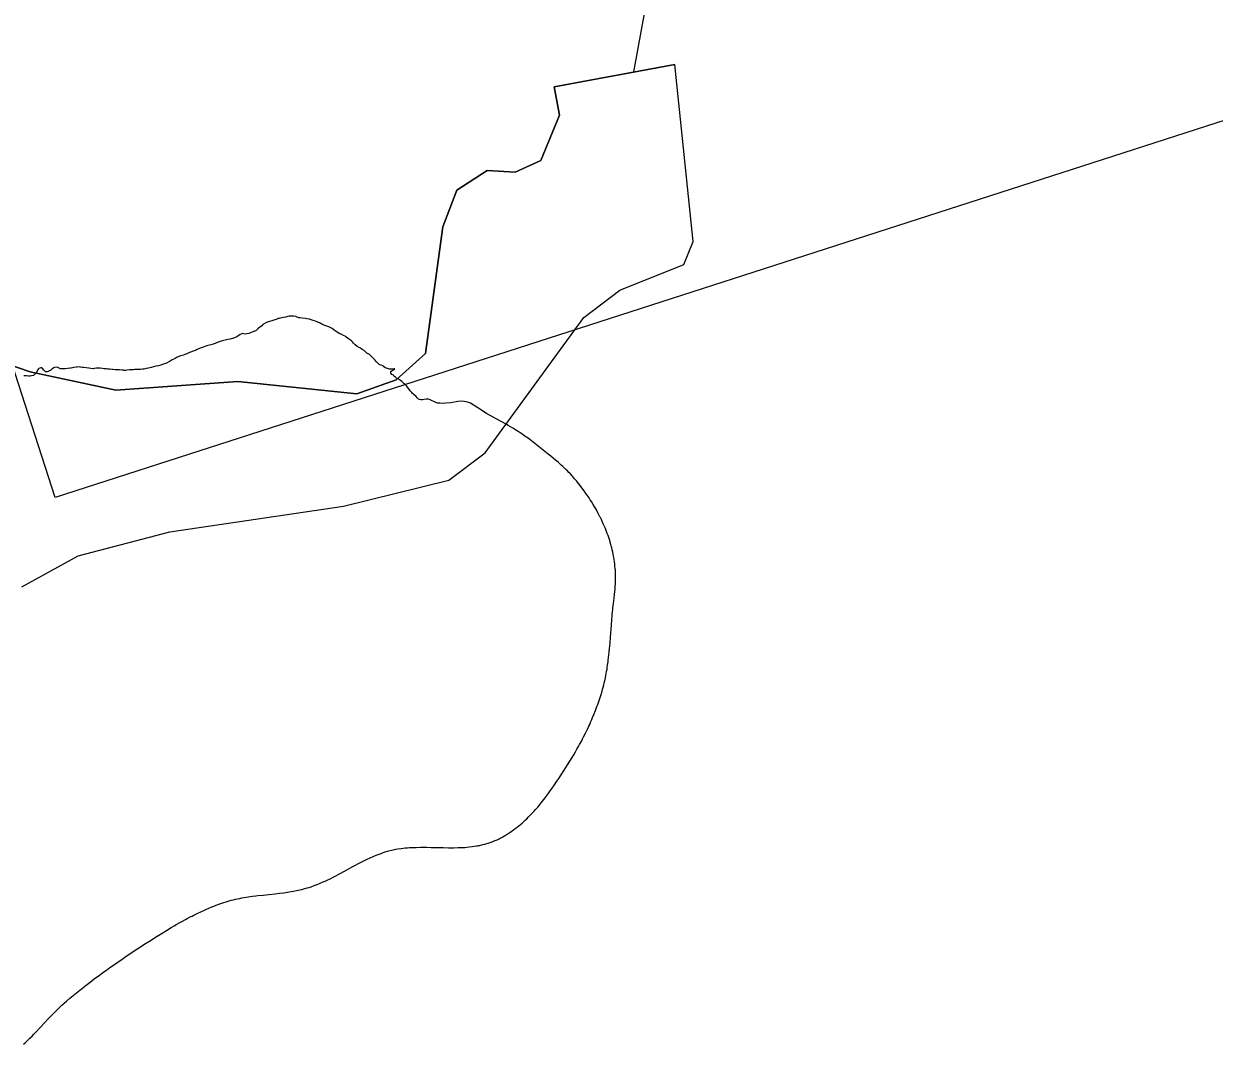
# Model space of a CAD drawing. Extents: x 646142 to 649934, y 5874075 to 5876351.
# Drawn here: x 649516.17 to 649544.13, y 5875586.01 to 5875609.97 of the extents above; entities that cross this region are included whole.
import ezdxf

# ---------------------------------------------------------------- set-up
doc = ezdxf.new("R2010")
doc.units = 0
doc.layers.add('Niveau 63', color=7, linetype='Continuous')

msp = doc.modelspace()

# ---------------------------------------------------------------- linework, layer by layer
at = {"layer": 'Niveau 63'}
msp.add_line((649528.629, 5875608.493), (649531.461, 5875609.02), dxfattribs=at)
msp.add_line((649528.629, 5875608.493), (649531.461, 5875609.02), dxfattribs=at)
msp.add_line((649528.629, 5875608.493), (649531.461, 5875609.02), dxfattribs=at)
msp.add_line((649528.629, 5875608.493), (649531.461, 5875609.02), dxfattribs=at)
for points in [[(649516.905, 5875598.846), (649506.465, 5875631.203), (649557.856, 5875647.785), (649568.297, 5875615.427), (649516.905, 5875598.846)], [(649530.496, 5875608.847), (649531.693, 5875615.393), (649532.583, 5875616.687), (649538.784, 5875621.671), (649540.949, 5875622.964), (649542.897, 5875623.452), (649552.689, 5875634.306), (649554.343, 5875634.991)], [(649516.122, 5875596.746), (649517.444, 5875597.481), (649519.603, 5875598.043), (649523.679, 5875598.644), (649526.154, 5875599.256), (649527.005, 5875599.896), (649529.319, 5875603.074), (649530.17, 5875603.714), (649531.675, 5875604.316), (649531.893, 5875604.856), (649531.461, 5875609.02), (649528.629, 5875608.493), (649528.754, 5875607.824), (649528.314, 5875606.763), (649527.709, 5875606.486), (649527.055, 5875606.524), (649526.338, 5875606.067), (649526.008, 5875605.206), (649525.606, 5875602.227), (649524.913, 5875601.612), (649523.993, 5875601.285), (649521.194, 5875601.573), (649518.331, 5875601.366), (649516.319, 5875601.798), (649515.1, 5875602.214)], [(649516.122, 5875596.746), (649517.444, 5875597.481), (649519.603, 5875598.043), (649523.679, 5875598.644), (649526.154, 5875599.256), (649527.005, 5875599.896), (649529.319, 5875603.074), (649530.17, 5875603.714), (649531.675, 5875604.316), (649531.893, 5875604.856), (649531.461, 5875609.02), (649528.629, 5875608.493), (649528.754, 5875607.824), (649528.314, 5875606.763), (649527.709, 5875606.486), (649527.055, 5875606.524), (649526.338, 5875606.067), (649526.008, 5875605.206), (649525.606, 5875602.227), (649524.913, 5875601.612), (649523.993, 5875601.285), (649521.194, 5875601.573), (649518.331, 5875601.366), (649516.319, 5875601.798), (649515.1, 5875602.214)], [(649511.718, 5875605.306), (649513.626, 5875603.217), (649515.1, 5875602.214), (649516.319, 5875601.798), (649518.331, 5875601.366), (649521.194, 5875601.573), (649523.993, 5875601.285), (649524.913, 5875601.612), (649525.606, 5875602.227), (649526.008, 5875605.206), (649526.338, 5875606.067), (649527.055, 5875606.524), (649527.709, 5875606.486), (649528.314, 5875606.763), (649528.754, 5875607.824), (649528.629, 5875608.493)], [(649511.718, 5875605.306), (649513.626, 5875603.217), (649515.1, 5875602.214), (649516.319, 5875601.798), (649518.331, 5875601.366), (649521.194, 5875601.573), (649523.993, 5875601.285), (649524.913, 5875601.612), (649525.606, 5875602.227), (649526.008, 5875605.206), (649526.338, 5875606.067), (649527.055, 5875606.524), (649527.709, 5875606.486), (649528.314, 5875606.763), (649528.754, 5875607.824), (649528.629, 5875608.493)], [(649516.166, 5875586.008), (649516.202, 5875586.042), (649516.239, 5875586.077), (649516.31, 5875586.147), (649516.363, 5875586.2), (649516.398, 5875586.237), (649516.45, 5875586.291), (649516.554, 5875586.401), (649516.656, 5875586.511), (649516.742, 5875586.602), (649516.829, 5875586.693), (649516.882, 5875586.747), (649516.953, 5875586.817), (649517.008, 5875586.87), (649517.026, 5875586.887), (649517.063, 5875586.921), (649517.119, 5875586.971), (649517.176, 5875587.02), (649517.253, 5875587.085), (649517.37, 5875587.181), (649517.488, 5875587.276), (649517.547, 5875587.323), (649517.606, 5875587.37), (649517.725, 5875587.463), (649517.825, 5875587.539), (649517.946, 5875587.629), (649518.047, 5875587.704), (649518.109, 5875587.748), (649518.19, 5875587.807), (649518.273, 5875587.865), (649518.355, 5875587.922), (649518.48, 5875588.008), (649518.564, 5875588.064), (649518.669, 5875588.134), (649519.03, 5875588.369), (649519.159, 5875588.452), (649519.266, 5875588.52), (649519.416, 5875588.615), (649519.524, 5875588.681), (649519.633, 5875588.747), (649519.699, 5875588.786), (649519.765, 5875588.824), (649519.831, 5875588.862), (649519.897, 5875588.899), (649519.964, 5875588.935), (649520.008, 5875588.959), (649520.076, 5875588.995), (649520.121, 5875589.018), (649520.166, 5875589.041), (649520.212, 5875589.064), (649520.257, 5875589.086), (649520.326, 5875589.118), (649520.396, 5875589.15), (649520.442, 5875589.171), (649520.512, 5875589.201), (649520.583, 5875589.231), (649520.63, 5875589.25), (649520.726, 5875589.286), (649520.798, 5875589.312), (649520.871, 5875589.337), (649520.92, 5875589.353), (649520.945, 5875589.361), (649520.994, 5875589.375), (649521.043, 5875589.388), (649521.093, 5875589.4), (649521.142, 5875589.412), (649521.192, 5875589.423), (649521.242, 5875589.433), (649521.292, 5875589.442), (649521.342, 5875589.451), (649521.442, 5875589.467), (649521.543, 5875589.481), (649521.618, 5875589.49), (649521.669, 5875589.496), (649521.795, 5875589.51), (649521.922, 5875589.523), (649522.074, 5875589.54), (649522.174, 5875589.552), (649522.275, 5875589.565), (649522.326, 5875589.572), (649522.401, 5875589.583), (649522.451, 5875589.591), (649522.501, 5875589.6), (649522.576, 5875589.615), (649522.65, 5875589.631), (649522.7, 5875589.643), (649522.749, 5875589.656), (649522.823, 5875589.676), (649522.872, 5875589.691), (649522.92, 5875589.707), (649522.992, 5875589.732), (649523.039, 5875589.75), (649523.063, 5875589.76), (649523.133, 5875589.789), (649523.203, 5875589.819), (649523.249, 5875589.84), (649523.295, 5875589.861), (649523.363, 5875589.894), (649523.453, 5875589.94), (649523.498, 5875589.963), (649523.588, 5875590.01), (649523.699, 5875590.07), (649523.899, 5875590.179), (649523.944, 5875590.204), (649524.033, 5875590.251), (649524.123, 5875590.297), (649524.191, 5875590.331), (649524.237, 5875590.353), (649524.305, 5875590.385), (649524.374, 5875590.416), (649524.445, 5875590.445), (649524.492, 5875590.464), (649524.539, 5875590.482), (649524.563, 5875590.49), (649524.611, 5875590.507), (649524.659, 5875590.523), (649524.684, 5875590.531), (649524.732, 5875590.545), (649524.806, 5875590.564), (649524.856, 5875590.575), (649524.905, 5875590.585), (649524.955, 5875590.594), (649525.029, 5875590.605), (649525.079, 5875590.611), (649525.13, 5875590.616), (649525.18, 5875590.621), (649525.23, 5875590.625), (649525.255, 5875590.626), (649525.331, 5875590.63), (649525.382, 5875590.631), (649525.483, 5875590.633), (649525.559, 5875590.633), (649525.636, 5875590.633), (649525.738, 5875590.631), (649526.018, 5875590.624), (649526.145, 5875590.622), (649526.196, 5875590.621), (649526.272, 5875590.622), (649526.374, 5875590.624), (649526.45, 5875590.627), (649526.525, 5875590.631), (649526.575, 5875590.635), (649526.626, 5875590.64), (649526.701, 5875590.648), (649526.751, 5875590.655), (649526.8, 5875590.663), (649526.825, 5875590.668), (649526.85, 5875590.672), (649526.875, 5875590.677), (649526.924, 5875590.688), (649526.949, 5875590.694), (649526.998, 5875590.706), (649527.023, 5875590.713), (649527.072, 5875590.728), (649527.12, 5875590.744), (649527.169, 5875590.761), (649527.217, 5875590.78), (649527.241, 5875590.79), (649527.29, 5875590.811), (649527.337, 5875590.834), (649527.361, 5875590.846), (649527.409, 5875590.872), (649527.455, 5875590.898), (649527.478, 5875590.912), (649527.522, 5875590.939), (649527.566, 5875590.968), (649527.609, 5875590.996), (649527.651, 5875591.026), (649527.672, 5875591.041), (649527.713, 5875591.072), (649527.734, 5875591.087), (649527.754, 5875591.103), (649527.794, 5875591.135), (649527.833, 5875591.167), (649527.871, 5875591.2), (649527.89, 5875591.217), (649527.946, 5875591.268), (649527.983, 5875591.302), (649528.019, 5875591.338), (649528.072, 5875591.391), (649528.089, 5875591.409), (649528.124, 5875591.446), (649528.158, 5875591.483), (649528.191, 5875591.521), (649528.241, 5875591.577), (649528.273, 5875591.616), (649528.321, 5875591.674), (649528.352, 5875591.714), (649528.383, 5875591.754), (649528.413, 5875591.794), (649528.459, 5875591.854), (649528.503, 5875591.915), (649528.533, 5875591.956), (649528.576, 5875592.019), (649528.634, 5875592.102), (649528.69, 5875592.186), (649528.732, 5875592.25), (649528.788, 5875592.335), (649528.857, 5875592.442), (649528.94, 5875592.57), (649528.994, 5875592.656), (649529.047, 5875592.742), (649529.086, 5875592.807), (649529.125, 5875592.872), (649529.162, 5875592.937), (649529.2, 5875593.003), (649529.224, 5875593.047), (649529.272, 5875593.136), (649529.295, 5875593.18), (649529.318, 5875593.225), (649529.364, 5875593.315), (649529.407, 5875593.405), (649529.439, 5875593.473), (649529.46, 5875593.519), (649529.491, 5875593.587), (649529.511, 5875593.633), (649529.53, 5875593.68), (649529.559, 5875593.749), (649529.596, 5875593.843), (649529.631, 5875593.937), (649529.648, 5875593.985), (649529.673, 5875594.056), (649529.689, 5875594.104), (649529.713, 5875594.176), (649529.728, 5875594.224), (649529.75, 5875594.297), (649529.764, 5875594.346), (649529.777, 5875594.395), (649529.79, 5875594.444), (649529.802, 5875594.493), (649529.814, 5875594.542), (649529.83, 5875594.615), (649529.84, 5875594.665), (649529.849, 5875594.714), (649529.858, 5875594.763), (649529.867, 5875594.813), (649529.874, 5875594.862), (649529.882, 5875594.912), (649529.892, 5875594.986), (649529.898, 5875595.036), (649529.904, 5875595.085), (649529.913, 5875595.16), (649529.918, 5875595.21), (649529.927, 5875595.31), (649529.932, 5875595.359), (649529.938, 5875595.435), (649529.948, 5875595.559), (649529.969, 5875595.859), (649529.979, 5875595.984), (649529.985, 5875596.059), (649529.99, 5875596.109), (649529.995, 5875596.159), (649530, 5875596.208), (649530.005, 5875596.258), (649530.017, 5875596.357), (649530.032, 5875596.481), (649530.044, 5875596.58), (649530.049, 5875596.63), (649530.056, 5875596.704), (649530.06, 5875596.754), (649530.065, 5875596.829), (649530.069, 5875596.903), (649530.07, 5875596.953), (649530.07, 5875597.003), (649530.068, 5875597.078), (649530.065, 5875597.128), (649530.063, 5875597.154), (649530.061, 5875597.165), (649530.054, 5875597.241), (649530.048, 5875597.291), (649530.042, 5875597.342), (649530.034, 5875597.392), (649530.026, 5875597.442), (649530.021, 5875597.467), (649530.012, 5875597.517), (649530.001, 5875597.567), (649529.99, 5875597.616), (649529.978, 5875597.666), (649529.965, 5875597.715), (649529.959, 5875597.74), (649529.945, 5875597.789), (649529.938, 5875597.813), (649529.923, 5875597.861), (649529.915, 5875597.886), (649529.891, 5875597.957), (649529.873, 5875598.005), (649529.856, 5875598.052), (649529.837, 5875598.099), (649529.828, 5875598.123), (649529.808, 5875598.169), (649529.788, 5875598.215), (649529.757, 5875598.284), (649529.735, 5875598.33), (649529.713, 5875598.375), (649529.702, 5875598.397), (649529.678, 5875598.442), (649529.655, 5875598.487), (649529.618, 5875598.554), (649529.593, 5875598.598), (649529.567, 5875598.641), (649529.541, 5875598.685), (649529.5, 5875598.75), (649529.473, 5875598.793), (649529.445, 5875598.836), (649529.402, 5875598.899), (649529.372, 5875598.942), (649529.327, 5875599.005), (649529.297, 5875599.046), (649529.235, 5875599.129), (649529.171, 5875599.211), (649529.155, 5875599.231), (649529.123, 5875599.269), (649529.106, 5875599.289), (649529.057, 5875599.345), (649529.04, 5875599.364), (649529.006, 5875599.4), (649528.971, 5875599.437), (649528.936, 5875599.472), (649528.9, 5875599.507), (649528.864, 5875599.542), (649528.828, 5875599.576), (649528.791, 5875599.61), (649528.754, 5875599.643), (649528.717, 5875599.676), (649528.66, 5875599.725), (649528.603, 5875599.774), (649528.545, 5875599.821), (649528.486, 5875599.868), (649528.448, 5875599.9), (649528.33, 5875599.993), (649528.092, 5875600.177), (649528.052, 5875600.208), (649527.991, 5875600.253), (649527.97, 5875600.268), (649527.908, 5875600.311), (649527.866, 5875600.34), (649527.825, 5875600.368), (649527.782, 5875600.396), (649527.74, 5875600.423), (649527.654, 5875600.476), (649527.546, 5875600.541), (649527.481, 5875600.579), (649527.415, 5875600.617), (649527.283, 5875600.69), (649527.194, 5875600.738), (649527.039, 5875600.822), (649526.831, 5875600.95), (649526.663, 5875601.064), (649526.59, 5875601.086), (649526.516, 5875601.1), (649526.441, 5875601.107), (649526.367, 5875601.105), (649526.2, 5875601.073), (649526.081, 5875601.061), (649526.009, 5875601.057), (649525.938, 5875601.059), (649525.89, 5875601.066), (649525.845, 5875601.08), (649525.716, 5875601.139), (649525.672, 5875601.155), (649525.647, 5875601.159), (649525.621, 5875601.158), (649525.53, 5875601.144), (649525.504, 5875601.143), (649525.492, 5875601.142), (649525.467, 5875601.147), (649525.443, 5875601.157), (649525.408, 5875601.187), (649525.385, 5875601.216), (649525.341, 5875601.257), (649525.326, 5875601.275), (649525.299, 5875601.29), (649525.282, 5875601.317), (649525.248, 5875601.343), (649525.241, 5875601.354), (649525.214, 5875601.401), (649525.156, 5875601.473), (649525.107, 5875601.516), (649525.094, 5875601.528), (649525.05, 5875601.572), (649525.017, 5875601.598), (649524.97, 5875601.63), (649524.926, 5875601.652), (649524.896, 5875601.671), (649524.863, 5875601.697), (649524.849, 5875601.718), (649524.814, 5875601.74), (649524.787, 5875601.77), (649524.789, 5875601.779), (649524.79, 5875601.781), (649524.789, 5875601.791), (649524.791, 5875601.798), (649524.793, 5875601.81), (649524.796, 5875601.813), (649524.886, 5875601.872), (649524.868, 5875601.867), (649524.838, 5875601.862), (649524.784, 5875601.864), (649524.756, 5875601.862), (649524.662, 5875601.894), (649524.658, 5875601.896), (649524.612, 5875601.931), (649524.599, 5875601.941), (649524.56, 5875601.957), (649524.536, 5875601.96), (649524.514, 5875601.974), (649524.456, 5875602.031), (649524.416, 5875602.08), (649524.385, 5875602.113), (649524.339, 5875602.159), (649524.314, 5875602.184), (649524.288, 5875602.204), (649524.257, 5875602.22), (649524.227, 5875602.241), (649524.185, 5875602.279), (649524.165, 5875602.297), (649524.119, 5875602.327), (649524.08, 5875602.351), (649524.027, 5875602.38), (649524.001, 5875602.397), (649523.949, 5875602.434), (649523.911, 5875602.474), (649523.89, 5875602.501), (649523.864, 5875602.527), (649523.82, 5875602.562), (649523.795, 5875602.577), (649523.736, 5875602.619), (649523.715, 5875602.634), (649523.681, 5875602.65), (649523.621, 5875602.683), (649523.596, 5875602.694), (649523.532, 5875602.729), (649523.504, 5875602.744), (649523.458, 5875602.779), (649523.412, 5875602.816), (649523.395, 5875602.828), (649523.332, 5875602.856), (649523.262, 5875602.883), (649523.199, 5875602.906), (649523.168, 5875602.918), (649523.133, 5875602.938), (649523.074, 5875602.967), (649523.062, 5875602.975), (649523.023, 5875602.991), (649522.964, 5875603.008), (649522.893, 5875603.027), (649522.879, 5875603.033), (649522.817, 5875603.046), (649522.783, 5875603.052), (649522.711, 5875603.062), (649522.651, 5875603.065), (649522.63, 5875603.067), (649522.578, 5875603.091), (649522.56, 5875603.101), (649522.503, 5875603.109), (649522.471, 5875603.11), (649522.405, 5875603.104), (649522.318, 5875603.086), (649522.267, 5875603.074), (649522.22, 5875603.067), (649522.166, 5875603.055), (649522.147, 5875603.05), (649522.093, 5875603.026), (649522.069, 5875603.017), (649522.02, 5875603.002), (649521.916, 5875602.974), (649521.888, 5875602.965), (649521.856, 5875602.95), (649521.803, 5875602.919), (649521.784, 5875602.907), (649521.758, 5875602.879), (649521.728, 5875602.853), (649521.712, 5875602.844), (649521.668, 5875602.809), (649521.625, 5875602.773), (649521.614, 5875602.764), (649521.55, 5875602.736), (649521.511, 5875602.721), (649521.457, 5875602.703), (649521.406, 5875602.69), (649521.377, 5875602.684), (649521.326, 5875602.69), (649521.302, 5875602.696), (649521.287, 5875602.694), (649521.249, 5875602.673), (649521.193, 5875602.638), (649521.17, 5875602.623), (649521.118, 5875602.598), (649521.07, 5875602.583), (649521.015, 5875602.569), (649520.958, 5875602.556), (649520.896, 5875602.541), (649520.838, 5875602.525), (649520.783, 5875602.512), (649520.756, 5875602.503), (649520.698, 5875602.48), (649520.668, 5875602.466), (649520.616, 5875602.451), (649520.56, 5875602.435), (649520.494, 5875602.418), (649520.47, 5875602.412), (649520.421, 5875602.396), (649520.38, 5875602.382), (649520.358, 5875602.371), (649520.31, 5875602.351), (649520.256, 5875602.329), (649520.229, 5875602.314), (649520.201, 5875602.302), (649520.146, 5875602.283), (649520.087, 5875602.263), (649520.06, 5875602.253), (649520.015, 5875602.23), (649519.995, 5875602.219), (649519.952, 5875602.204), (649519.917, 5875602.194), (649519.852, 5875602.173), (649519.792, 5875602.15), (649519.769, 5875602.14), (649519.721, 5875602.115), (649519.656, 5875602.078), (649519.606, 5875602.049), (649519.578, 5875602.035), (649519.522, 5875602.005), (649519.502, 5875601.992), (649519.445, 5875601.975), (649519.389, 5875601.958), (649519.33, 5875601.943), (649519.269, 5875601.928), (649519.216, 5875601.915), (649519.159, 5875601.902), (649519.095, 5875601.887), (649519.044, 5875601.875), (649518.985, 5875601.862), (649518.961, 5875601.858), (649518.913, 5875601.855), (649518.866, 5875601.855), (649518.829, 5875601.856), (649518.776, 5875601.852), (649518.743, 5875601.848), (649518.719, 5875601.849), (649518.652, 5875601.843), (649518.598, 5875601.836), (649518.565, 5875601.833), (649518.528, 5875601.833), (649518.511, 5875601.836), (649518.471, 5875601.837), (649518.414, 5875601.842), (649518.38, 5875601.843), (649518.316, 5875601.849), (649518.261, 5875601.852), (649518.243, 5875601.856), (649518.182, 5875601.861), (649518.138, 5875601.863), (649518.108, 5875601.868), (649518.054, 5875601.872), (649518.022, 5875601.877), (649517.962, 5875601.881), (649517.907, 5875601.888), (649517.879, 5875601.887), (649517.822, 5875601.877), (649517.796, 5875601.872), (649517.748, 5875601.874), (649517.694, 5875601.883), (649517.638, 5875601.89), (649517.577, 5875601.898), (649517.551, 5875601.903), (649517.5, 5875601.908), (649517.489, 5875601.911), (649517.434, 5875601.913), (649517.406, 5875601.911), (649517.345, 5875601.9), (649517.284, 5875601.888), (649517.259, 5875601.885), (649517.199, 5875601.874), (649517.145, 5875601.867), (649517.121, 5875601.866), (649517.059, 5875601.867), (649517.028, 5875601.872), (649516.998, 5875601.883), (649516.952, 5875601.906), (649516.888, 5875601.898), (649516.877, 5875601.895), (649516.831, 5875601.862), (649516.808, 5875601.84), (649516.777, 5875601.823), (649516.742, 5875601.808), (649516.715, 5875601.799), (649516.69, 5875601.796), (649516.68, 5875601.801), (649516.635, 5875601.843), (649516.613, 5875601.866), (649516.582, 5875601.891), (649516.573, 5875601.893), (649516.522, 5875601.875), (649516.508, 5875601.865), (649516.494, 5875601.84), (649516.469, 5875601.787), (649516.46, 5875601.774), (649516.456, 5875601.769), (649516.448, 5875601.761), (649516.416, 5875601.729), (649516.395, 5875601.711), (649516.349, 5875601.701), (649516.321, 5875601.699), (649516.279, 5875601.699), (649516.236, 5875601.704), (649516.168, 5875601.706)]]:
    msp.add_lwpolyline(points, dxfattribs=at)

doc.saveas('drawing.dxf')
